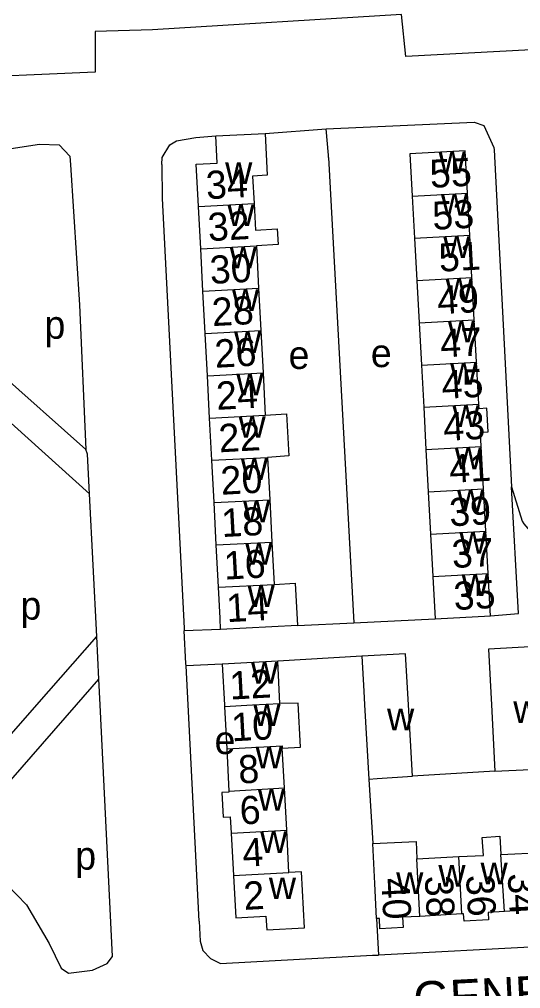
# Model space of a CAD drawing. Extents: x 159294 to 161936, y 384538 to 386517.
# Drawn here: x 161612.3 to 161683.6, y 386126.3 to 386264.2 of the extents above; entities that cross this region are included whole.
import ezdxf

# ---------------------------------------------------------------- set-up
doc = ezdxf.new("R2010")
doc.units = 0
for name, color, linetype in [('BLT_Basislijn', 7, 'Continuous'), ('BLT_Bebouwing', 7, 'Continuous'), ('BLT_Centroide', 7, 'Continuous'), ('BLT_Huisnummer', 7, 'Continuous'), ('BLT_Huisnummer_ tussenligend', 7, 'Continuous'), ('BLT_Onderverdeling_panden', 7, 'Continuous'), ('BLT_Straatnaam', 7, 'Continuous')]:
    doc.layers.add(name, color=color, linetype=linetype)

msp = doc.modelspace()

# ---------------------------------------------------------------- linework, layer by layer
at = {"layer": 'BLT_Basislijn'}
for p, q in [((161647.26, 386248.01), (161655.96, 386248.65)), ((161656.29, 386244.56), (161659.9, 386178.35)), ((161621.76, 386203.01), (161607.75, 386215.48)), ((161607.34, 386210.15), (161622.3, 386196.72)), ((161683.31, 386179.68), (161682.33, 386197.71)), ((161623.32, 386176.39), (161622.3, 386196.72)), ((161679.33, 386179.37), (161683.31, 386179.68)), ((161651.88, 386177.95), (161659.9, 386178.35)), ((161659.9, 386178.35), (161671.47, 386178.94)), ((161623.64, 386170.32), (161623.32, 386176.39)), ((161640.95, 386177.39), (161635.77, 386177.2)), ((161661.03, 386173.62), (161649.06, 386172.9)), ((161641.16, 386172.47), (161636.03, 386172.24)), ((161679.96, 386157.23), (161668.22, 386156.51)), ((161662.02, 386156.09), (161662.6, 386146.94)), ((161663.13, 386136.28), (161663.42, 386131.08)), ((161747.49, 386135.38), (161663.42, 386131.08))]:
    msp.add_line(p, q, dxfattribs=at)
for points in [[(161733.96, 386268.1), (161689.17, 386265.91), (161689.57, 386260.13), (161667.27, 386258.93), (161666.67, 386264.91), (161631.24, 386262.72)], [(161631.24, 386262.72), (161623.08, 386262.52), (161623.08, 386256.74), (161601.38, 386255.75), (161600.98, 386261.72), (161555.99, 386259.53), (161556.19, 386253.36), (161535.48, 386252.16), (161535.28, 386258.14), (161489.7, 386255.95), (161489.7, 386249.97)], [(161655.96, 386248.65), (161677.02, 386249.6), (161678.39, 386249.13), (161679.83, 386246), (161679.84, 386245.68)], [(161656.29, 386244.56), (161656.27, 386244.92), (161655.96, 386248.65)], [(161632.58, 386243.59), (161632.65, 386244.57), (161633.74, 386246.39), (161634.66, 386246.93), (161637.4, 386247.44), (161640.27, 386247.64)], [(161607.75, 386215.48), (161609.53, 386243.83), (161610.68, 386245.63), (161611.16, 386245.85), (161615.17, 386246.49), (161618, 386246.36), (161619.48, 386244.74), (161619.61, 386243.51), (161620.88, 386223.62), (161621.76, 386203.01)], [(161679.84, 386245.68), (161682.33, 386197.71)], [(161632.58, 386243.59), (161632.61, 386238.73), (161635.75, 386177.6), (161635.77, 386177.2)], [(161622.3, 386196.72), (161622.01, 386202.34), (161621.76, 386203.01)], [(161682.33, 386197.71), (161683.84, 386192.84), (161684.07, 386192.43), (161685.77, 386190.44), (161687.78, 386189.32), (161693.64, 386188.85), (161694.55, 386188.55), (161695.88, 386187.23), (161696.01, 386184.47), (161697.09, 386184.47), (161764.02, 386187.57), (161765.12, 386187.91), (161765.07, 386192.35), (161766.54, 386192.94), (161769.33, 386192.76), (161770.01, 386192.51), (161771.54, 386191.17), (161772.4, 386189.8), (161772.72, 386186.52), (161771.11, 386184.12), (161768.15, 386183.98)], [(161603.62, 386153.94), (161614.79, 386166.67), (161623.32, 386176.39)], [(161636.03, 386172.24), (161636.01, 386172.55), (161635.77, 386177.2)], [(161637.88, 386135.89), (161636.31, 386166.67), (161636.03, 386172.24)], [(161604.13, 386147.62), (161606.24, 386150.41), (161620.44, 386166.67), (161623.64, 386170.32)], [(161619.31, 386128.5), (161622.71, 386128.94), (161624.82, 386129.85), (161625.55, 386130.87), (161623.81, 386166.67), (161623.64, 386170.32)], [(161604.13, 386147.62), (161604.96, 386146.22), (161609.18, 386142.5), (161613.32, 386138.21), (161616.55, 386132.74), (161618.27, 386129.22), (161619.31, 386128.5)], [(161637.88, 386135.89), (161638.05, 386133.05), (161638.42, 386131.7), (161639.5, 386130.58), (161640.93, 386129.85), (161662.56, 386131.04), (161663.42, 386131.08)]]:
    msp.add_lwpolyline(points, dxfattribs=at)
at = {"layer": 'BLT_Bebouwing'}
for p, q in [((161640.27, 386247.64), (161647.26, 386248.01)), ((161637.79, 386237.6), (161637.47, 386243.62)), ((161668.19, 386239.09), (161668.52, 386233.08)), ((161676.38, 386233.51), (161676.05, 386239.52)), ((161638.11, 386231.58), (161637.79, 386237.6)), ((161668.52, 386233.08), (161668.85, 386227.06)), ((161676.7, 386227.49), (161676.38, 386233.51)), ((161638.43, 386225.56), (161638.11, 386231.58)), ((161646.03, 386232), (161646.35, 386225.98)), ((161677.03, 386221.48), (161676.7, 386227.49)), ((161646.35, 386225.98), (161646.66, 386219.96)), ((161668.85, 386227.06), (161669.18, 386221.05)), ((161638.74, 386219.54), (161638.43, 386225.56)), ((161669.18, 386221.05), (161669.5, 386215.03)), ((161677.36, 386215.46), (161677.03, 386221.48)), ((161639.06, 386213.52), (161638.74, 386219.54)), ((161646.66, 386219.96), (161646.98, 386213.93)), ((161669.5, 386215.03), (161669.83, 386209.02)), ((161677.69, 386209.45), (161677.36, 386215.46)), ((161639.38, 386207.5), (161639.06, 386213.52)), ((161646.98, 386213.93), (161647.3, 386207.91)), ((161669.83, 386209.02), (161670.16, 386203)), ((161639.7, 386201.48), (161639.38, 386207.5)), ((161670.16, 386203), (161670.49, 386196.99)), ((161678.34, 386197.42), (161678.01, 386203.43)), ((161640.02, 386195.46), (161639.7, 386201.48)), ((161647.62, 386201.89), (161647.93, 386195.87)), ((161670.49, 386196.99), (161670.81, 386190.97)), ((161678.67, 386191.4), (161678.34, 386197.42)), ((161647.93, 386195.87), (161648.25, 386189.85)), ((161640.33, 386189.43), (161640.02, 386195.46)), ((161670.81, 386190.97), (161671.14, 386184.96)), ((161679, 386185.39), (161678.67, 386191.4)), ((161640.65, 386183.41), (161640.33, 386189.43)), ((161648.25, 386189.85), (161648.57, 386183.83)), ((161671.14, 386184.96), (161671.47, 386178.94)), ((161671.47, 386178.94), (161679.33, 386179.37)), ((161651.88, 386177.95), (161640.95, 386177.39)), ((161649.06, 386172.9), (161641.16, 386172.47)), ((161649.39, 386166.88), (161649.06, 386172.9)), ((161641.49, 386166.45), (161641.81, 386160.44)), ((161641.81, 386160.44), (161642.13, 386154.42)), ((161650.02, 386154.85), (161649.72, 386160.5)), ((161650.35, 386148.83), (161650.02, 386154.85)), ((161650.66, 386142.82), (161650.35, 386148.83)), ((161642.45, 386148.41), (161642.77, 386142.39)), ((161668.86, 386144.78), (161674.84, 386145.08)), ((161680.82, 386145.37), (161686.73, 386145.67)), ((161675.26, 386136.94), (161669.28, 386136.58)), ((161687.22, 386137.61), (161681.31, 386137.26))]:
    msp.add_line(p, q, dxfattribs=at)
for points in [[(161647.26, 386248.01), (161647.57, 386242.05), (161645.5, 386241.94), (161645.71, 386238.02)], [(161637.47, 386243.62), (161640.47, 386243.78), (161640.27, 386247.64)], [(161676.05, 386239.52), (161675.72, 386245.54), (161667.86, 386245.11), (161668.19, 386239.09)], [(161645.71, 386238.02), (161645.91, 386234.25), (161649.01, 386234.41), (161649.14, 386232.17), (161646.03, 386232)], [(161678.01, 386203.43), (161677.9, 386205.48), (161679.01, 386205.54), (161678.82, 386208.88), (161677.72, 386208.82), (161677.69, 386209.45)], [(161647.3, 386207.91), (161650.34, 386208.09), (161650.66, 386202.1), (161647.62, 386201.89)], [(161679.33, 386179.37), (161679.19, 386181.85), (161679, 386185.39)], [(161640.95, 386177.39), (161640.88, 386179.01), (161640.65, 386183.41)], [(161648.57, 386183.83), (161651.57, 386183.99), (161651.88, 386177.95)], [(161684.99, 386174.93), (161679.05, 386174.62), (161679.46, 386166.67), (161679.96, 386157.23)], [(161668.22, 386156.51), (161667.65, 386166.67), (161667.25, 386173.93), (161661.03, 386173.62)], [(161661.03, 386173.62), (161661.31, 386168.63), (161661.42, 386166.67), (161662.02, 386156.09)], [(161641.16, 386172.47), (161641.48, 386166.67), (161641.49, 386166.45)], [(161649.72, 386160.5), (161652.32, 386160.64), (161651.99, 386166.9), (161649.39, 386166.88)], [(161679.96, 386157.23), (161684.96, 386157.49), (161686.11, 386157.55)], [(161662.02, 386156.09), (161663.23, 386156.18), (161668.22, 386156.51)], [(161642.13, 386154.42), (161642.13, 386154.27), (161641.13, 386154.22), (161641.32, 386150.7), (161642.32, 386150.76), (161642.45, 386148.41)], [(161674.84, 386145.08), (161678.32, 386145.25), (161678.17, 386147.82), (161680.66, 386147.97), (161680.82, 386145.37)], [(161662.6, 386146.94), (161668.74, 386147.24), (161668.86, 386144.78)], [(161663.13, 386136.28), (161662.88, 386141.27), (161662.6, 386146.94)], [(161642.77, 386142.39), (161643.1, 386136.38), (161647.4, 386136.61), (161647.5, 386134.68), (161652.89, 386134.96), (161652.46, 386142.91), (161650.66, 386142.82)], [(161669.28, 386136.58), (161666.83, 386136.46), (161666.9, 386134.98), (161663.6, 386134.82), (161663.53, 386136.3), (161663.13, 386136.28)], [(161681.31, 386137.26), (161679.01, 386137.14), (161679.06, 386136.1), (161675.57, 386135.92), (161675.51, 386136.96), (161675.26, 386136.94)]]:
    msp.add_lwpolyline(points, dxfattribs=at)
at = {"layer": 'BLT_Onderverdeling_panden'}
for p, q in [((161668.19, 386239.09), (161676.05, 386239.52)), ((161637.79, 386237.6), (161645.71, 386238.02)), ((161668.52, 386233.08), (161676.38, 386233.51)), ((161638.11, 386231.58), (161646.03, 386232)), ((161668.85, 386227.06), (161676.7, 386227.49)), ((161638.43, 386225.56), (161646.35, 386225.98)), ((161669.18, 386221.05), (161677.03, 386221.48)), ((161638.74, 386219.54), (161646.66, 386219.96)), ((161669.5, 386215.03), (161677.36, 386215.46)), ((161639.06, 386213.52), (161646.98, 386213.93)), ((161669.83, 386209.02), (161677.69, 386209.45)), ((161639.38, 386207.5), (161647.3, 386207.91)), ((161670.16, 386203), (161678.01, 386203.43)), ((161639.7, 386201.48), (161647.62, 386201.89)), ((161670.49, 386196.99), (161678.34, 386197.42)), ((161640.02, 386195.46), (161647.93, 386195.87)), ((161670.81, 386190.97), (161678.67, 386191.4)), ((161640.33, 386189.43), (161648.25, 386189.85)), ((161671.14, 386184.96), (161679, 386185.39)), ((161640.65, 386183.41), (161648.57, 386183.83)), ((161641.49, 386166.45), (161645.46, 386166.67)), ((161645.46, 386166.67), (161649.39, 386166.88)), ((161642.13, 386154.42), (161650.02, 386154.85)), ((161642.45, 386148.41), (161650.35, 386148.83)), ((161669.28, 386136.58), (161668.86, 386144.78)), ((161675.26, 386136.94), (161674.84, 386145.08)), ((161681.31, 386137.26), (161680.82, 386145.37)), ((161642.77, 386142.39), (161650.66, 386142.82))]:
    msp.add_line(p, q, dxfattribs=at)
msp.add_lwpolyline([(161641.81, 386160.44), (161649.71, 386160.86), (161649.72, 386160.5)], dxfattribs=at)

# ---------------------------------------------------------------- texts
at = {"layer": 'BLT_Centroide'}
for s, p in [('w', (161671.95, 386242.31)), ('w', (161641.59, 386240.81)), ('w', (161672.28, 386236.31)), ('w', (161641.91, 386234.81)), ('w', (161672.61, 386230.28)), ('w', (161642.23, 386228.78)), ('w', (161672.94, 386224.28)), ('w', (161642.55, 386222.75)), ('p', (161615.88, 386218.78)), ('w', (161673.27, 386218.25)), ('w', (161642.86, 386216.75)), ('e', (161662.31, 386214.74)), ('e', (161650.61, 386214.48)), ('w', (161673.59, 386212.25)), ('w', (161643.18, 386210.72)), ('w', (161673.92, 386206.22)), ('w', (161643.5, 386204.69)), ('w', (161674.25, 386200.22)), ('w', (161643.81, 386198.69)), ('w', (161674.58, 386194.19)), ('w', (161644.13, 386192.66)), ('w', (161674.91, 386188.19)), ('w', (161644.45, 386186.62)), ('w', (161675.23, 386182.16)), ('w', (161644.77, 386180.62)), ('p', (161612.47, 386178.81)), ('w', (161645.27, 386169.69)), ('w', (161645.6, 386163.66)), ('w', (161682.58, 386164.09)), ('w', (161664.62, 386163.05)), ('e', (161640.08, 386159.67)), ('w', (161645.91, 386157.66)), ('w', (161646.24, 386151.62)), ('w', (161646.56, 386145.62)), ('p', (161620.26, 386143.23)), ('w', (161671.92, 386140.83)), ('w', (161677.92, 386141.14)), ('w', (161647.81, 386139.03)), ('w', (161665.92, 386139.77))]:
    msp.add_text(s, height=4, dxfattribs=at).set_placement(p)
at = {"layer": 'BLT_Huisnummer'}
for s, rotation, p in [('55', 3.1176, (161670.81, 386240.24)), ('34', 3.1215, (161638.96, 386238.63)), ('51', 3.1176, (161672.09, 386228.31)), ('30', 3.1215, (161639.51, 386226.57)), ('47', 3.1176, (161672.27, 386216.1)), ('26', 3.1215, (161640.19, 386214.64)), ('43', 3.1176, (161672.71, 386204.23)), ('22', 3.1215, (161640.77, 386202.61)), ('39', 3.1176, (161673.57, 386192.08)), ('18', 3.1215, (161641.15, 386190.55)), ('35', 3.1176, (161674.19, 386180.16)), ('14', 3.1215, (161641.86, 386178.44)), ('12', 3.1215, (161642.31, 386167.42)), ('6', 3.1215, (161643.76, 386149.64)), ('40', 272.9606, (161663.79, 386141.98)), ('34', 272.9606, (161681.78, 386142.65)), ('2', 3.1215, (161644.3, 386137.49))]:
    msp.add_text(s, height=4, rotation=rotation, dxfattribs=at).set_placement(p)
at = {"layer": 'BLT_Huisnummer_ tussenligend'}
for s, rotation, p in [('53', 3.1176, (161671.16, 386234.27)), ('32', 3.1215, (161639.23, 386232.66)), ('49', 3.1176, (161671.86, 386222.26)), ('28', 3.1215, (161639.8, 386220.57)), ('45', 3.1176, (161672.47, 386210.21)), ('24', 3.1215, (161640.41, 386208.65)), ('41', 3.1176, (161673.55, 386198.26)), ('20', 3.1215, (161641.05, 386196.57)), ('37', 3.1176, (161673.94, 386186.14)), ('16', 3.1215, (161641.5, 386184.49)), ('10', 3.1215, (161642.57, 386161.48)), ('8', 3.1215, (161643.56, 386155.47)), ('4', 3.1215, (161644.14, 386143.62)), ('38', 272.9606, (161669.98, 386142.29)), ('36', 272.9606, (161675.85, 386142.41))]:
    msp.add_text(s, height=4, rotation=rotation, dxfattribs=at).set_placement(p)
at = {"layer": 'BLT_Straatnaam'}
msp.add_text('GENERAAL WICHERSLAAN', height=4.9999, rotation=2.9263, dxfattribs=at).set_placement((161668.5, 386122.25))

doc.saveas('drawing.dxf')
